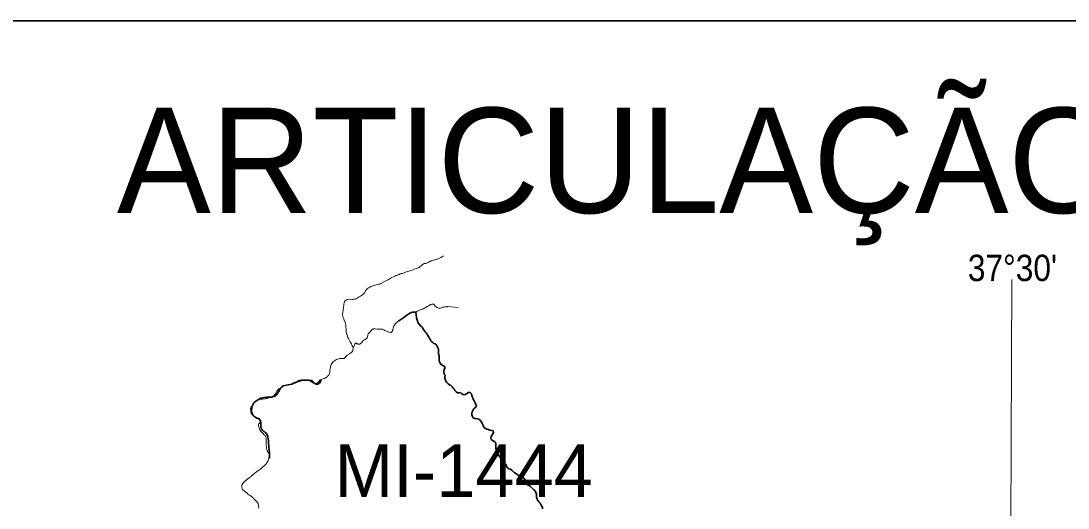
# Model space of a CAD drawing. Extents: x 553962 to 842807, y 8883888 to 9032388.
# Drawn here: x 587242 to 597188, y 8922544 to 8927171 of the extents above; entities that cross this region are included whole.
import ezdxf
from ezdxf.enums import TextEntityAlignment as Align

# ---------------------------------------------------------------- set-up
doc = ezdxf.new("R2010")
doc.units = 0
doc.header["$LTSCALE"] = 160
doc.linetypes.add('LONG_DASH_SHORT_DASH', pattern=[9.9, 6, -1.2, 1.5, -1.2])
doc.layers.add('6', color=7, linetype='Continuous', lineweight=13)

msp = doc.modelspace()

# ---------------------------------------------------------------- linework, layer by layer
at = {"layer": '6', "lineweight": 35}
msp.add_lwpolyline([(576104.8, 8927170.9), (624533.7, 8927170.9), (624533.7, 8897728.1), (576104.8, 8897728.1)], close=True, dxfattribs=at)
at = {"layer": '6'}
for points in [[(590344.7, 8924524.1), (590346.1, 8924523.9), (590358, 8924520.2), (590383.2, 8924523.4), (590393.5, 8924524), (590404.1, 8924526.7), (590414.4, 8924528.6), (590424.7, 8924532.6), (590445.3, 8924544.2), (590455.6, 8924551.2), (590465.9, 8924557), (590475.9, 8924563.2), (590484.8, 8924569.5), (590494.8, 8924578.4), (590504.2, 8924588.4), (590517, 8924609.5), (590517.1, 8924611), (590524.6, 8924619.7), (590534, 8924627.8), (590543.3, 8924634.2), (590554.6, 8924640.6), (590565.1, 8924647.2), (590585.7, 8924656.2), (590595.8, 8924658.8), (590606, 8924660.2), (590616.3, 8924664), (590626.7, 8924667.2), (590639.5, 8924669.1), (590642.4, 8924669.9), (590647.3, 8924670.5), (590657.6, 8924675), (590667.6, 8924678.8), (590688.5, 8924691.7), (590719.6, 8924707.4), (590729.6, 8924713.1), (590749.9, 8924725.7), (590758.9, 8924730.8), (590770.5, 8924736.7), (590781.1, 8924741.4), (590792, 8924748.1), (590801.7, 8924751.7), (590820, 8924755.7), (590820.5, 8924756.1), (590821.9, 8924758.3), (590825.7, 8924760.6), (590832.6, 8924762.1), (590837.2, 8924763.8), (590843.2, 8924768), (590853.2, 8924770.5), (590864.6, 8924772.2), (590873.8, 8924775), (590883, 8924778.7), (590894.4, 8924783.6), (590904.4, 8924787.2), (590916.9, 8924790.8), (590946.9, 8924800.3), (590957.5, 8924804.8), (590977.5, 8924812.4), (591000.1, 8924819.7), (591023.1, 8924830.1), (591026.5, 8924831.2), (591031.1, 8924835.4), (591044.3, 8924845.6), (591048.9, 8924850.1), (591053.2, 8924853.7), (591065.5, 8924862.8), (591073.3, 8924865.4), (591078.4, 8924865.6), (591082.8, 8924866), (591088.7, 8924867.5), (591094.1, 8924870.2), (591105.1, 8924874.4), (591108, 8924875.9), (591112, 8924879.1), (591116.6, 8924880.1), (591120.9, 8924882.9), (591124.8, 8924885), (591128.7, 8924888.2), (591133.8, 8924890.1), (591139, 8924892.5), (591169.3, 8924900.3), (591175.2, 8924901.1), (591185.6, 8924903.8), (591196.1, 8924907.8), (591205.7, 8924912.7), (591211.1, 8924915.9), (591216, 8924918.4), (591231.2, 8924922.4), (591232.2, 8924923.5), (591240.4, 8924928.8), (591244.5, 8924932.2), (591253.5, 8924937.3), (591256.3, 8924939.6)], [(596655.5, 8924715.8), (596593.3, 8909930.3), (596541.3, 8898204.5)], [(590992.5, 8924408.9), (590998.2, 8924407.9), (591001.7, 8924410.6), (591009.4, 8924414.9), (591019.6, 8924420.2), (591029, 8924424.2), (591055.7, 8924433.9), (591064.4, 8924438.2), (591073.7, 8924444.1), (591099.9, 8924459.1), (591109.4, 8924462.7), (591118.2, 8924467), (591130.4, 8924475.9), (591134.9, 8924476.9), (591136.3, 8924478.6), (591137.1, 8924478.9), (591145.2, 8924480.7), (591162.1, 8924481.3), (591169.8, 8924470.2), (591176.4, 8924462.5), (591185.8, 8924454.4), (591193.6, 8924448.8), (591202.3, 8924445.7), (591211.4, 8924443.2), (591228.4, 8924443.3), (591248, 8924451.7), (591256.5, 8924453.6), (591265.2, 8924454.9), (591274.8, 8924454.9), (591289.2, 8924456.1), (591290.2, 8924456.7), (591292.7, 8924458.8), (591295.8, 8924459), (591395.2, 8924449.5)], [(590992.5, 8924402.1), (590990.2, 8924402.6), (590973.7, 8924404.6), (590952.7, 8924402.9), (590942.3, 8924398.3), (590932.8, 8924393.6), (590923, 8924387.5), (590914.7, 8924381.7), (590891.1, 8924363.9), (590882.9, 8924358.3), (590876.5, 8924353.5), (590862.7, 8924340.9), (590854.6, 8924335.8), (590835.3, 8924325.4), (590826.3, 8924319.7), (590818, 8924313.8), (590811.3, 8924307.8), (590800.4, 8924295.7), (590789.2, 8924281.4), (590785.1, 8924274.4), (590781.3, 8924266.7), (590778.8, 8924256.9), (590775.1, 8924237.1), (590773.8, 8924233.8), (590764.3, 8924217.2), (590758, 8924212.3), (590755.1, 8924211.9), (590738, 8924216), (590727.2, 8924217.6), (590721.5, 8924220.6), (590706.8, 8924226.4), (590696.7, 8924230.7), (590688.6, 8924236.5), (590677, 8924242.1), (590646.8, 8924242.2), (590635.5, 8924241.6), (590625.2, 8924242.9), (590604.8, 8924247.7), (590590, 8924247.6), (590588.5, 8924247.4), (590574.8, 8924237.1), (590556.4, 8924214), (590548.1, 8924207.6), (590540.8, 8924200.3), (590539, 8924198), (590538.7, 8924197.1), (590538.5, 8924194.4), (590536.1, 8924190.7), (590534.2, 8924168.1), (590532.4, 8924165.1), (590530.3, 8924164.5), (590527.7, 8924157.9), (590523.1, 8924155.6), (590510, 8924144.5), (590501.7, 8924142.9), (590490.8, 8924134.1), (590489.8, 8924130.3), (590488.1, 8924129.4), (590477.2, 8924114.8), (590471.2, 8924109.6), (590459.3, 8924102), (590457.6, 8924101.6), (590440.8, 8924101.2), (590440.2, 8924101.4), (590439, 8924102.9), (590436.2, 8924103), (590432, 8924105.7), (590431, 8924107.3), (590427.5, 8924108.1), (590425.4, 8924110.3), (590416, 8924109.2), (590415.1, 8924105.6), (590413, 8924103.7), (590412.7, 8924103.2), (590411.1, 8924087.9), (590397.2, 8924064.7)], [(590397.2, 8924064.7), (590397.2, 8924064.7), (590389.6, 8924081.3), (590384.3, 8924092), (590380.2, 8924102.3), (590374.6, 8924112.4), (590369.9, 8924122.8), (590352.7, 8924153), (590347.6, 8924162.9), (590342.2, 8924179.5), (590338.2, 8924194.3), (590335, 8924204.5), (590332.3, 8924215.2), (590331, 8924235.1), (590330.9, 8924245.8), (590328.3, 8924265.8), (590328.2, 8924276.7), (590325.6, 8924296.8), (590322, 8924307.9), (590312.8, 8924329.1), (590304.5, 8924346.2)], [(589516.7, 8923577.1), (589538.1, 8923578.1), (589548.8, 8923580.6), (589560.2, 8923581.6), (589569.4, 8923583.3), (589579.4, 8923585.8), (589590.3, 8923590.3), (589607, 8923592.8), (589610.7, 8923593), (589621.2, 8923596.4), (589631.2, 8923602.7), (589640.6, 8923608.9), (589649, 8923617.2), (589661.2, 8923635.9), (589671.7, 8923653.4), (589678, 8923660.6), (589684.5, 8923668.9), (589692.2, 8923676.6), (589712.7, 8923690.4), (589723, 8923695), (589763.3, 8923710.2), (589780, 8923711.5), (589784.3, 8923712.3), (589805.5, 8923720.1), (589825.2, 8923726.3), (589835.1, 8923728.3), (589846, 8923731.7), (589856.3, 8923735.5), (589866.9, 8923738.3), (589887, 8923745.7), (589899.2, 8923749), (589907.8, 8923751.8), (589918.2, 8923755.6), (589928.5, 8923757.5), (589945.5, 8923758.9), (589949.4, 8923759.5), (589962.9, 8923759.5), (589969.1, 8923759), (589971.3, 8923758.2), (589991.2, 8923749.3), (590013.6, 8923734.5), (590015.6, 8923732.4), (590018, 8923732.1), (590018.8, 8923730), (590019.5, 8923729.4), (590040.4, 8923724.8), (590041.7, 8923725), (590051, 8923729.2), (590060.6, 8923735), (590068.8, 8923742.4), (590083.2, 8923761.2), (590093.2, 8923765), (590103.7, 8923768.5), (590113.7, 8923772.2), (590124.3, 8923774.9), (590141.8, 8923783.6), (590149.8, 8923790.2), (590155.1, 8923795.5), (590162.2, 8923804.2), (590168.8, 8923815.7), (590172.5, 8923825.7), (590175.5, 8923835.3), (590175.7, 8923846.6), (590178.2, 8923866.7), (590185.8, 8923897.6), (590188.8, 8923907.7), (590194.8, 8923917.5), (590200.8, 8923925.8), (590210.7, 8923934.5), (590238.8, 8923955.5), (590271.9, 8923963.9), (590292.3, 8923963.9), (590306.4, 8923963.4), (590312, 8923965.1), (590320.8, 8923973.6), (590326.7, 8923981.9), (590333.3, 8923989.3), (590341.6, 8923996.5), (590361.1, 8924009.5), (590378.2, 8924022.2), (590391.5, 8924031), (590393.5, 8924037.1), (590394.6, 8924044), (590393.9, 8924046.5), (590397.1, 8924063), (590397.2, 8924064.7)], [(589500.8, 8923316.4), (589497.4, 8923327.4), (589499.4, 8923339.3), (589501, 8923341.2), (589502, 8923343.6), (589509.3, 8923353.2), (589510.9, 8923357.4), (589513.7, 8923360.2), (589514.2, 8923361.5), (589515.2, 8923369.6), (589514, 8923378.3), (589507.6, 8923392.2), (589502.1, 8923396.1), (589495.2, 8923398.9), (589475, 8923406.2), (589463.6, 8923412.9), (589453.8, 8923420.2), (589443.6, 8923429), (589435.7, 8923436.2), (589428.2, 8923446.1), (589425.5, 8923454), (589424.1, 8923463.2), (589422.2, 8923489.5), (589423.2, 8923490.8), (589430, 8923506.7), (589434.9, 8923512.9), (589439.6, 8923519.5), (589449.5, 8923531.9), (589454.7, 8923539.7), (589458.4, 8923543.1), (589459.4, 8923547.2), (589461.9, 8923548.3), (589474.8, 8923558.2), (589516.7, 8923577.1)], [(589338.9, 8922741.2), (589338.8, 8922746.3), (589340.7, 8922759.1), (589343.2, 8922767.2), (589348.9, 8922777), (589356.6, 8922785.8), (589359.8, 8922791.1), (589362.2, 8922793.4), (589369.6, 8922799), (589373.1, 8922802.4), (589379.9, 8922807.3), (589387.7, 8922815.1), (589392.1, 8922817.7), (589396.6, 8922820.9), (589400.9, 8922823.2), (589407.8, 8922827.8), (589410.8, 8922830), (589417.8, 8922837), (589427.9, 8922845.1), (589432.4, 8922849.7), (589443.9, 8922858.7), (589448.7, 8922863.3), (589478.5, 8922888.2), (589483.8, 8922891.4), (589496.7, 8922900.7), (589507.2, 8922907.3), (589516.2, 8922913.7), (589520.7, 8922917.5), (589525.2, 8922921.8), (589536.8, 8922931.1), (589539.5, 8922934.5), (589544.3, 8922939.2), (589547.5, 8922941.3), (589550.8, 8922944.3), (589556, 8922947.7), (589559.1, 8922950.1), (589567.9, 8922959.8), (589570.8, 8922963.9), (589573.4, 8922969), (589575.7, 8922972.4), (589584.2, 8922983.5), (589586.3, 8922987.3), (589589.4, 8922994.1), (589591.3, 8923001.8), (589593.9, 8923009.7), (589595.6, 8923016.5), (589598.2, 8923032.3), (589598.3, 8923038.9), (589598.8, 8923046), (589598.1, 8923052), (589594.3, 8923064.6), (589586.6, 8923077.4), (589581.5, 8923087.3), (589579.4, 8923090.2), (589576.8, 8923096.9), (589574.8, 8923115.9), (589574.7, 8923128.7), (589572.2, 8923141.7), (589572.1, 8923166.5), (589571.4, 8923174.8), (589572, 8923181.2), (589572, 8923187.4), (589570.7, 8923193.9), (589570.6, 8923200.3), (589569.4, 8923206.9), (589568.7, 8923215.2), (589566.8, 8923223.1), (589565.5, 8923223.8), (589565.2, 8923226.3), (589560, 8923234), (589552.3, 8923240.3), (589538.4, 8923254.4), (589519, 8923270.7), (589512.2, 8923285.9)], [(589512.2, 8923285.9), (589505.5, 8923301.3), (589500.8, 8923316.4)], [(589498.8, 8922543.7), (589499.9, 8922553.6), (589498.6, 8922564.5), (589495.3, 8922585.8), (589493.7, 8922587.8), (589487.6, 8922597.4), (589480, 8922606.1), (589458, 8922627), (589457.7, 8922628.5), (589456.1, 8922628.9), (589455.7, 8922631.9), (589451.9, 8922634.7), (589447.8, 8922642.2), (589427.8, 8922657), (589418, 8922663.8), (589407.5, 8922670.3), (589398, 8922677.1), (589389.1, 8922685.1), (589376.8, 8922695.6), (589372.3, 8922698.8), (589371.6, 8922700.5), (589347.3, 8922716.4), (589346.4, 8922718.1), (589338.9, 8922741.2)]]:
    msp.add_lwpolyline(points, dxfattribs=at)
at = {"layer": '6', "linetype": 'LONG_DASH_SHORT_DASH', "lineweight": 35}
for points in [[(591402.7, 8923639.7), (591389.2, 8923638.7), (591375.1, 8923649.2), (591364.5, 8923660.2), (591355.4, 8923672.7), (591347.8, 8923684.2), (591338.7, 8923695.2), (591325.6, 8923706.7), (591312, 8923715.7), (591300.9, 8923724.2), (591287.3, 8923736.1), (591278.2, 8923748.7), (591268.1, 8923776.2), (591269, 8923791.8), (591271, 8923805.9), (591262.4, 8923816.9), (591258.8, 8923831.9), (591259.3, 8923848.5), (591263.2, 8923863.1), (591270.2, 8923876.2), (591263.1, 8923890.2), (591249, 8923899.2), (591235.9, 8923905.1), (591223.3, 8923918.6), (591218.8, 8923932.2), (591215.7, 8923949.2), (591215.6, 8923980.3), (591215, 8923993.9), (591208.4, 8924006.9), (591208.3, 8924035.1), (591207.3, 8924048.6), (591203.2, 8924062.6), (591196.1, 8924075.7), (591191.5, 8924091.7), (591177.4, 8924102.2), (591164.8, 8924107.7), (591152.8, 8924115.7), (591142.7, 8924126.2), (591133.1, 8924139.7), (591123.5, 8924157.2), (591105.3, 8924183.2), (591099.7, 8924195.8), (591092.1, 8924207.3), (591082, 8924219.3), (591070.4, 8924231.8), (591060.8, 8924243.8), (591054.8, 8924257.8), (591041.6, 8924270.3), (591021.5, 8924292.8), (591012.4, 8924307.9), (591008.8, 8924321.9), (590998.8, 8924350.2), (590992.5, 8924403.6), (590959.8, 8924405.2), (590935.8, 8924396.5), (590908.7, 8924376.5), (590878.4, 8924353.4), (590830.6, 8924322.3)], [(590095.4, 8923759.3), (590091.6, 8923755.2), (590086.2, 8923742.6), (590078.2, 8923729), (590063.1, 8923721.9), (590045.5, 8923720.3), (590031.9, 8923727.8), (590011.7, 8923748.3), (590000.2, 8923755.8), (589984.1, 8923756.7), (589970.5, 8923758.2), (589955.4, 8923759.1), (589906.1, 8923758.9), (589888.1, 8923754.3), (589876, 8923747.7), (589858, 8923740.1), (589842.9, 8923735.5), (589815.3, 8923721.4), (589779.6, 8923713.2), (589762.1, 8923709.6), (589748.5, 8923709), (589732.9, 8923704.4), (589720.4, 8923696.8), (589711.9, 8923686.3), (589703.9, 8923675.2), (589686.9, 8923648.5), (589679.9, 8923633.9), (589669.4, 8923618.8), (589654.3, 8923608.2), (589639.8, 8923602.6), (589624.2, 8923598), (589606.1, 8923597.4), (589577.5, 8923597.3), (589547.8, 8923595.2), (589516.7, 8923586.5), (589487.6, 8923569.3), (589474.1, 8923560.2), (589463, 8923552.1), (589450, 8923535.5), (589443, 8923523.4), (589434.5, 8923504.3), (589433.6, 8923489.7), (589432.1, 8923474.7), (589432.2, 8923458.6), (589438.8, 8923442), (589443.9, 8923427), (589454, 8923417.5), (589481.2, 8923399), (589495.2, 8923394.6), (589508.3, 8923387.6), (589517.5, 8923372.6), (589521, 8923358.5), (589521.1, 8923325.4), (589521.7, 8923309.8), (589526.8, 8923294.8), (589535.4, 8923281.8), (589550, 8923273.8)], [(591592.6, 8923388.5), (591579, 8923392.4), (591563.9, 8923394.4), (591549.9, 8923394.8), (591537.8, 8923401.8), (591529.7, 8923412.8), (591525.6, 8923429.9), (591525.1, 8923445.4), (591529, 8923458.5), (591534, 8923471.6), (591540.5, 8923483.7), (591551, 8923493.7), (591563, 8923503.3), (591569.5, 8923515.9), (591562.4, 8923528.9), (591555.8, 8923543.5), (591550.8, 8923557.5), (591542.2, 8923569.5), (591535.6, 8923584.1), (591531.5, 8923598.6), (591525.4, 8923613.6), (591521.4, 8923627.7), (591511.3, 8923637.2), (591495.7, 8923643.6), (591482.6, 8923636.6), (591471.1, 8923628), (591458.1, 8923620.9), (591442, 8923621.3), (591428.9, 8923629.8), (591417.8, 8923640.3), (591402.7, 8923639.7)], [(592179.5, 8922576.1), (592172.9, 8922589.1), (592160.3, 8922603.6), (592151.7, 8922615.6), (592144.1, 8922629.2), (592137.5, 8922646.7), (592137.4, 8922676.8), (592133.8, 8922692.4), (592126.2, 8922705.9), (592114.1, 8922717.9), (592078.8, 8922751.4), (592064.7, 8922758.4), (592052.6, 8922765.8), (592039.5, 8922776.8), (592035, 8922789.9), (592032.9, 8922803.4), (592027.8, 8922819), (592016.2, 8922828.9), (592004.6, 8922837.4), (591990, 8922845.9), (591964.4, 8922857.8), (591938.7, 8922876.3), (591925.1, 8922882.8), (591914, 8922892.8), (591903.9, 8922902.8), (591890.8, 8922911.8), (591876.2, 8922917.2), (591862.6, 8922925.2), (591855, 8922937.2), (591855, 8922953.8), (591844.4, 8922963.3), (591830.8, 8922966.7), (591826.7, 8922982.8), (591817.2, 8922992.8), (591804.6, 8922998.2), (591798.5, 8923010.8), (591793.9, 8923023.8), (591784.8, 8923036.3), (591777.7, 8923051.9), (591770.2, 8923063.9), (591763.6, 8923079.4), (591756.5, 8923094.9), (591752.9, 8923111.5), (591752.8, 8923140.6), (591752.2, 8923155.7), (591745.2, 8923169.2), (591733.1, 8923180.2), (591719.5, 8923184.7), (591707.4, 8923194.2), (591705.8, 8923209.2), (591709.3, 8923222.8), (591722.8, 8923248.9), (591729.2, 8923264), (591727.2, 8923277.6), (591712.1, 8923280), (591697, 8923284), (591684.4, 8923289.5), (591666.8, 8923292.9), (591654.2, 8923299.9), (591641.6, 8923310.4), (591633, 8923323.4), (591627.5, 8923337.9), (591612.8, 8923366), (591602.7, 8923378), (591592.6, 8923388.5)], [(589550, 8923273.8), (589562.6, 8923262.8), (589572.7, 8923252.8), (589580.3, 8923236.7), (589585.3, 8923220.2), (589588.4, 8923200.6), (589592.5, 8923183.1), (589592.6, 8923164), (589594.7, 8923132.3), (589596.3, 8923117.3), (589599.3, 8923103.2), (589600.9, 8923089.7), (589603.5, 8923071.6), (589604, 8923056.6), (589604.1, 8923041.5), (589603.6, 8923025.4), (589601.5, 8923015.4)], [(592195.7, 8922536), (592195.6, 8922551.6), (592179.5, 8922576.1)]]:
    msp.add_lwpolyline(points, dxfattribs=at)
at = {"layer": '6'}
msp.add_spline([(590304.5, 8924346.2), (590297.2, 8924376.4), (590301.6, 8924419.9), (590308.1, 8924468.9), (590323.3, 8924514.7), (590344.7, 8924524.1)], degree=3, dxfattribs=at)

# ---------------------------------------------------------------- texts
msp.add_text('ARTICULAÇÃO DAS CARTAS 1:100.000', height=1000, dxfattribs=at).set_placement((600527.2, 8925346.4), align=Align.CENTER)
at = {"layer": '6', "width": 0.9}
msp.add_text("37°30'", height=250, dxfattribs=at).set_placement((596659.7, 8924700.1), align=Align.CENTER)
at = {"layer": '6'}
msp.add_text('MI-1444', height=500, dxfattribs=at).set_placement((590221.3, 8922649.4))

doc.saveas('drawing.dxf')
